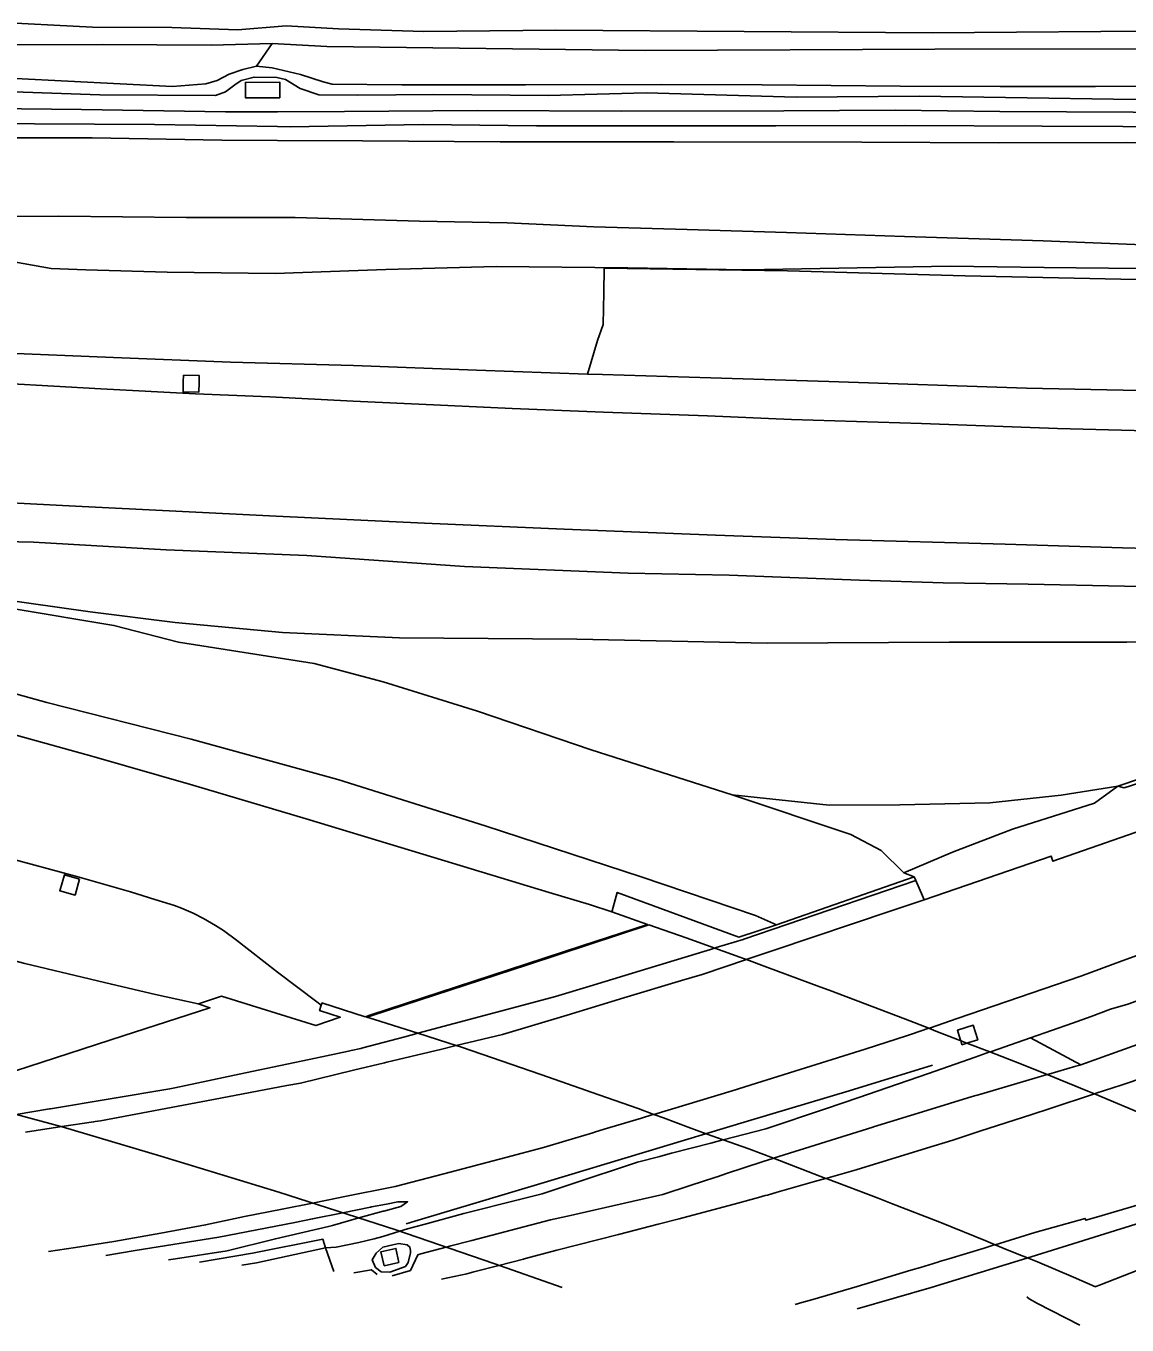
# Model space of a CAD drawing. Extents: x 162157 to 163165, y 378998 to 380775.
# Drawn here: x 162575.6 to 162687.8, y 379465.2 to 379597.6 of the extents above; entities that cross this region are included whole.
import ezdxf

# ---------------------------------------------------------------- set-up
doc = ezdxf.new("R2010")
doc.units = 0
for name, color, linetype in [('IMGEO_Berm_gesloten', 7, 'Continuous'), ('IMGEO_Berm_groen', 7, 'Continuous'), ('IMGEO_Geluidsscherm', 7, 'Continuous'), ('IMGEO_Grasland_overig', 7, 'Continuous'), ('IMGEO_Groenvoorziening', 7, 'Continuous'), ('IMGEO_Heide', 7, 'Continuous'), ('IMGEO_Muur', 7, 'Continuous'), ('IMGEO_Rijbaan_autosnelweg', 7, 'Continuous'), ('IMGEO_Rijbaan_autoweg', 7, 'Continuous'), ('IMGEO_Waterloop', 7, 'Continuous')]:
    doc.layers.add(name, color=color, linetype=linetype)

msp = doc.modelspace()

# ---------------------------------------------------------------- linework, layer by layer
at = {"layer": 'IMGEO_Berm_gesloten'}
for points in [[(162666.29, 379510.52), (162648.75, 379504.52), (162648.69, 379504.5), (162645.95, 379503.67), (162645.79, 379503.62), (162638.97, 379501.54), (162633.07, 379499.75), (162629.57, 379498.69), (162627.14, 379498.04), (162615.53, 379494.94), (162615.43, 379494.91), (162614.19, 379494.58), (162609.94, 379493.45), (162609.72, 379493.39), (162608.72, 379493.18), (162608.45, 379493.12), (162605.09, 379492.41), (162597.97, 379490.91), (162590.77, 379489.39), (162590.25, 379489.27), (162578.09, 379487.26), (162577.99, 379487.24), (162574.58, 379486.68)], [(162666.29, 379510.52), (162666.96, 379508.96), (162667.14, 379508.55)]]:
    msp.add_lwpolyline(points, dxfattribs=at)
at = {"layer": 'IMGEO_Berm_groen'}
for points in [[(162600.69, 379595.82), (162606.27, 379595.49), (162638.7, 379595.09), (162668.22, 379595.22), (162706.62, 379595.25), (162718.41, 379595.49), (162741.43, 379595.48), (162767.78, 379595.19), (162778.83, 379595.43), (162823.64, 379595.11), (162825.36, 379595.42), (162826.51, 379596.02), (162827.22, 379596.81), (162827.55, 379597.63), (162827.62, 379598.45), (162827.47, 379599.31), (162826.98, 379600.2), (162826.42, 379600.76), (162825.22, 379600.9), (162819.21, 379601.28), (162789.18, 379600.7), (162773.46, 379601.21)], [(162599.09, 379593.51), (162600.69, 379595.82)], [(162711.62, 379591.26), (162699.27, 379591.46), (162684.61, 379591.43), (162674.9, 379591.42), (162664.71, 379591.45), (162650.63, 379591.61), (162640.37, 379591.63), (162626.52, 379591.61), (162613.89, 379591.59), (162606.79, 379591.67), (162605.88, 379591.91), (162603.57, 379592.64), (162600.67, 379593.34), (162599.09, 379593.51)], [(162574.3, 379590.89), (162583.11, 379590.58), (162594.89, 379590.51), (162595.91, 379590.87), (162596.87, 379591.6), (162597.51, 379592.03), (162598.84, 379592.39), (162601.17, 379592.35), (162602.03, 379592.15), (162603.54, 379591.22), (162605.45, 379590.59), (162609.41, 379590.54), (162617.15, 379590.6), (162628.8, 379590.5), (162638.79, 379590.77), (162654.11, 379590.35), (162666.62, 379590.44), (162677.63, 379590.26), (162686.43, 379590.15), (162696.47, 379590.01), (162706.57, 379590.06), (162716.55, 379590.12)], [(162601.48, 379590.27), (162601.46, 379591.88), (162597.95, 379591.84), (162597.97, 379590.26), (162599.3, 379590.28), (162601.13, 379590.28), (162601.48, 379590.27)], [(162711.5, 379588.89), (162702.36, 379588.77), (162688.44, 379588.82), (162674.85, 379588.87), (162664.18, 379589.01), (162652.85, 379588.95), (162636.3, 379588.93), (162621.57, 379588.98), (162608.05, 379588.87), (162601.23, 379588.85), (162595.92, 379588.83), (162581.24, 379589.1), (162565.89, 379589.25)], [(162567.37, 379587.7), (162576.45, 379587.63), (162588.69, 379587.54), (162601.24, 379587.34), (162602.51, 379587.32), (162616.06, 379587.56), (162627.63, 379587.41), (162639.2, 379587.42), (162652.03, 379587.43), (162665.26, 379587.46), (162679.18, 379587.37), (162695.6, 379587.33), (162710.89, 379587.48)], [(162708.35, 379571.92), (162699.77, 379572.19), (162689.21, 379572.88), (162679.39, 379572.99), (162669.8, 379573.13), (162648.97, 379572.76), (162636.95, 379572.95), (162623.53, 379573.1), (162612.26, 379572.77), (162600.99, 379572.36), (162589.98, 379572.52), (162581.7, 379572.75), (162578.14, 379572.89), (162572.43, 379573.89), (162565.83, 379574.94), (162555.33, 379575.1), (162544.11, 379575.47), (162536.75, 379575.01), (162534.91, 379574.57), (162533.71, 379573.94), (162533.28, 379573.43)], [(162410.95, 379569.39), (162422.04, 379569.12), (162434.66, 379569.06), (162445.08, 379568.79), (162457.21, 379568.4), (162471.7, 379568.14), (162485.36, 379567.63), (162497.55, 379567.29), (162510.52, 379566.8), (162523.43, 379566.2), (162533.98, 379565.88), (162546.28, 379565.6), (162559.35, 379565.06), (162572.9, 379564.3), (162584.5, 379563.8), (162596.45, 379563.33), (162608.96, 379563), (162621.5, 379562.51), (162632.82, 379562.12)], [(162591.64, 379562), (162591.62, 379561.34), (162591.6, 379560.31), (162593.2, 379560.27), (162593.23, 379561.27), (162593.25, 379561.96), (162591.64, 379562)], [(162632.82, 379562.12), (162634.35, 379562.07), (162645.39, 379561.75), (162657.42, 379561.36), (162677.57, 379560.67), (162695.6, 379560.3), (162711.72, 379559.97)], [(162718.44, 379539.85), (162708.22, 379540.13), (162698.74, 379540.41), (162687.58, 379540.51), (162677.76, 379540.7), (162669.07, 379540.85), (162660.54, 379541.13), (162647.25, 379541.63), (162636.97, 379541.83), (162620.28, 379542.51), (162604.2, 379543.64), (162589.87, 379544.21), (162576.34, 379544.99), (162562.98, 379545.31)], [(162734.94, 379534.7), (162734.44, 379534.34), (162733.1, 379533.77), (162731.96, 379533.25), (162730.45, 379532.77), (162729.69, 379532.71), (162728.81, 379532.54), (162727.7, 379532.37), (162725.98, 379532.1), (162722.55, 379531.06), (162716.72, 379529.28), (162710.5, 379527.46), (162705.13, 379525.79), (162700.27, 379524.13), (162696.67, 379522.88), (162692.42, 379521.53), (162687.54, 379519.96), (162686.9, 379520.11)], [(162562, 379532.99), (162577.7, 379528.66), (162592.43, 379524.92), (162607.38, 379520.8), (162622.41, 379516.09), (162638.28, 379510.89), (162649.96, 379506.93), (162652.08, 379505.98)], [(162686.9, 379520.11), (162684.5, 379518.4), (162676.14, 379515.73), (162670.02, 379513.39), (162665.07, 379511.29)], [(162677.99, 379494.48), (162682.26, 379495.96), (162684.15, 379496.64), (162686.13, 379497.39), (162687.9, 379497.92), (162690.46, 379498.83), (162692.67, 379499.98), (162695.29, 379500.95), (162697.08, 379501.64), (162699.51, 379502.5), (162700.86, 379502.92), (162704.19, 379504), (162707.86, 379505.25), (162711.82, 379506.51), (162718.98, 379508.87), (162726.78, 379511), (162732.23, 379512.49), (162738.63, 379514.05), (162741.79, 379514.69)], [(162581.06, 379510.66), (162579.5, 379511.1), (162579.03, 379509.46), (162580.59, 379509.02), (162581.06, 379510.66)], [(162665.07, 379511.29), (162666.13, 379510.9)], [(162666.13, 379510.9), (162666.29, 379510.52)], [(162635.32, 379507.33), (162635.34, 379507.41), (162635.86, 379509.29), (162648.24, 379504.75), (162652.08, 379505.98)], [(162593.14, 379497.94), (162593.28, 379497.99), (162595.53, 379498.71), (162605.15, 379495.73), (162607.62, 379496.57), (162605.52, 379497.26), (162605.69, 379497.81)], [(162701.21, 379498.12), (162698.84, 379497.31), (162692.87, 379495.21), (162683.1, 379491.74)], [(162670.87, 379494.19), (162670.82, 379494.33), (162670.53, 379495.25), (162672.15, 379495.76), (162672.61, 379494.29), (162671.68, 379494), (162671.5, 379493.94), (162670.99, 379493.78), (162670.87, 379494.19)], [(162677.99, 379494.48), (162676.62, 379494), (162674.01, 379493.1), (162673.84, 379493.04), (162672.35, 379492.52), (162667.57, 379490.86), (162662.36, 379489.05), (162660.49, 379488.4), (162657.07, 379487.25), (162650.99, 379485.22), (162646.67, 379484.09), (162646.61, 379484.07), (162645.39, 379483.76), (162641.38, 379482.71), (162640.29, 379482.42), (162640.2, 379482.4), (162637.91, 379481.8), (162637.31, 379481.6), (162631.78, 379479.77), (162628.22, 379478.58), (162625.91, 379478), (162620.21, 379476.57), (162616.13, 379475.46), (162616.02, 379475.43), (162614.49, 379475.02), (162613.71, 379474.77), (162611.98, 379474.22), (162611.07, 379474), (162609.51, 379473.62), (162607.21, 379473.15), (162606.13, 379473.09)], [(162683.1, 379491.74), (162677.99, 379494.48)], [(162612.93, 379470.24), (162614.77, 379470.77), (162615.54, 379472.38), (162615.83, 379472.46), (162618.42, 379473.14), (162618.89, 379473.27), (162620.89, 379473.79), (162621.03, 379473.83), (162629.05, 379475.92), (162630.78, 379476.31), (162637.35, 379477.8), (162640.52, 379478.52), (162643.29, 379479.42), (162645.91, 379480.28), (162646.04, 379480.33), (162647.01, 379480.65), (162650.63, 379481.84), (162650.73, 379481.87), (162651.72, 379482.18), (162651.78, 379482.2), (162661.9, 379485.39), (162661.99, 379485.42), (162667.42, 379487.08), (162672.05, 379488.49), (162672.93, 379488.75), (162679.68, 379490.73), (162679.86, 379490.78), (162682.59, 379491.58), (162683.01, 379491.7), (162683.1, 379491.74)], [(162590.1, 379471.85), (162590.84, 379471.97), (162596.08, 379472.77), (162601.01, 379474.01), (162606.43, 379475.26), (162606.83, 379475.37), (162609.52, 379476.12), (162611.99, 379476.8), (162612.06, 379476.82), (162613.8, 379477.3), (162614.48, 379477.77), (162613.49, 379477.76), (162612.34, 379477.54), (162610.82, 379477.24), (162610.7, 379477.21), (162607.88, 379476.65), (162604.81, 379476.03), (162602.98, 379475.67), (162595.23, 379474.18), (162586.73, 379472.81), (162583.73, 379472.3)], [(162606.13, 379473.09), (162605.86, 379473.95), (162598.67, 379472.53), (162593.27, 379471.63)], [(162606.13, 379473.09), (162606.98, 379470.66)], [(162611.3, 379472.53), (162611.96, 379473.14), (162612.99, 379473.38), (162613.58, 379473.51), (162614.46, 379473.4), (162614.73, 379473.16), (162614.77, 379472.8), (162614.8, 379472.56), (162614.53, 379471.59), (162614.26, 379471.17), (162612.67, 379470.61), (162611.8, 379470.64), (162611.22, 379471.09), (162610.88, 379471.87), (162611.3, 379472.53)], [(162613.61, 379471.6), (162612.1, 379471.26), (162611.77, 379472.68), (162613.29, 379473.02), (162613.61, 379471.6)], [(162609, 379470.52), (162610.8, 379470.85), (162611.4, 379470.35)]]:
    msp.add_lwpolyline(points, dxfattribs=at)
at = {"layer": 'IMGEO_Geluidsscherm'}
msp.add_lwpolyline([(162568.03, 379488.43), (162579.29, 379485.42), (162589.33, 379482.42), (162601.36, 379478.74), (162613.3, 379474.91), (162623.29, 379471.47), (162630.24, 379469.02)], dxfattribs=at)
at = {"layer": 'IMGEO_Grasland_overig'}
for points in [[(162574.51, 379592.23), (162590.51, 379591.44), (162593.91, 379591.71), (162595.06, 379592.04), (162596.31, 379592.69), (162597.7, 379593.16), (162599.09, 379593.51)], [(162708.43, 379571.64), (162691.96, 379571.7), (162671.32, 379572.14), (162653.2, 379572.65), (162634.54, 379572.92), (162634.5, 379570.45), (162634.43, 379567.16), (162633.85, 379565.53), (162632.82, 379562.12)]]:
    msp.add_lwpolyline(points, dxfattribs=at)
at = {"layer": 'IMGEO_Groenvoorziening'}
for points in [[(162600.69, 379595.82), (162594.48, 379595.64), (162583.39, 379595.71), (162570.73, 379595.67), (162554.31, 379596.32), (162539.66, 379596.72), (162525.7, 379597.25), (162513.24, 379597.48), (162501.89, 379597.42), (162488.2, 379597.72), (162449.03, 379597.12), (162435.85, 379597.13), (162422.68, 379597.35), (162400.18, 379597.26), (162389.47, 379597.5), (162377.58, 379597.27), (162349.3, 379597.38), (162334.23, 379597.34), (162287.14, 379597.73)], [(162606.13, 379473.09), (162599.08, 379471.55), (162597.59, 379471.32)]]:
    msp.add_lwpolyline(points, dxfattribs=at)
at = {"layer": 'IMGEO_Heide'}
for points in [[(162686.9, 379520.11), (162691.41, 379521.67), (162698.02, 379524.61), (162705.36, 379527.26), (162716.47, 379531.21), (162721.85, 379532.88), (162731.2, 379535.42), (162721.61, 379535.34), (162712.04, 379534.87), (162700.14, 379534.92), (162687.79, 379534.8), (162669.69, 379534.81), (162651.14, 379534.7), (162631.73, 379535.09), (162613.65, 379535.23), (162601.73, 379535.78), (162590.79, 379536.8), (162582.12, 379537.88), (162563.1, 379540.57)], [(162573.78, 379538.3), (162584.56, 379536.5), (162591.12, 379534.81), (162604.97, 379532.64), (162612.01, 379530.75), (162621.62, 379527.76), (162633.21, 379523.83), (162647.57, 379519.23)], [(162686.9, 379520.11), (162681.1, 379519.22), (162673.84, 379518.42), (162664.66, 379518.22), (162657.46, 379518.18), (162647.57, 379519.23)], [(162647.57, 379519.23), (162659.66, 379515.21), (162662.75, 379513.56), (162665.07, 379511.29)], [(162652.08, 379505.98), (162666.13, 379510.9)]]:
    msp.add_lwpolyline(points, dxfattribs=at)
at = {"layer": 'IMGEO_Muur'}
for points in [[(162614.33, 379475.51), (162615.23, 379475.78), (162628.42, 379479.75), (162638.78, 379482.87), (162649.14, 379485.98), (162659.49, 379489.09), (162667.98, 379491.69)], [(162660.33, 379466.85), (162667.84, 379469.05), (162678.04, 379472.17), (162690.35, 379476), (162700.78, 379479.26), (162707.17, 379481.2), (162748.27, 379486.04)]]:
    msp.add_lwpolyline(points, dxfattribs=at)
at = {"layer": 'IMGEO_Rijbaan_autosnelweg'}
for points in [[(162714.82, 379555.81), (162702.05, 379556.02), (162692.46, 379556.27), (162680.72, 379556.57), (162666.86, 379557.07), (162653.63, 379557.48), (162645.06, 379557.86), (162634.44, 379558.23), (162625.15, 379558.63), (162617.13, 379558.97), (162608.93, 379559.35), (162600.43, 379559.79), (162592.86, 379560.1), (162583.23, 379560.61), (162573.65, 379561.15)], [(162714.45, 379543.83), (162700.44, 379544.06), (162687.36, 379544.41), (162675.39, 379544.8), (162658.11, 379545.28), (162645.87, 379545.7), (162630.44, 379546.31), (162616.22, 379546.92), (162601.08, 379547.63), (162580.64, 379548.66), (162568.8, 379549.26), (162556.02, 379549.89), (162539.25, 379550.64), (162526.87, 379551.16), (162512.92, 379551.73), (162499.07, 379552.26), (162487.02, 379552.6), (162475.34, 379552.91), (162462.29, 379553.37), (162453.91, 379553.55), (162441.75, 379553.73), (162431.3, 379553.94), (162427.94, 379553.89), (162427.78, 379552.64)], [(162635.32, 379507.33), (162633.02, 379508.07), (162628.92, 379509.29), (162616.03, 379513.18), (162604.14, 379516.79), (162592.58, 379520.24), (162582.31, 379523.19), (162569.78, 379526.64), (162559.58, 379529.25), (162545.41, 379532.69), (162535.21, 379535.05), (162522.46, 379537.76), (162510.5, 379540.19), (162499.52, 379542.24), (162487.43, 379544.33), (162475.38, 379546.24), (162463.09, 379548.08), (162452.21, 379549.54), (162441.11, 379550.93), (162427.78, 379552.64)], [(162738.42, 379533.78), (162732.88, 379532), (162724.58, 379529.02), (162719.71, 379527.26), (162710.64, 379524.14), (162707.85, 379523.14), (162707.03, 379522.18), (162705.88, 379521.32), (162702.15, 379520.05), (162696.38, 379518.08), (162680.27, 379512.47), (162680.08, 379513), (162667.14, 379508.55)], [(162593.14, 379497.94), (162588.8, 379498.88), (162584.3, 379499.94), (162575.46, 379502.07), (162563.36, 379505.25), (162548.61, 379508.98), (162538.28, 379511.47), (162526.67, 379514.09), (162516.8, 379516.27), (162508.65, 379517.84), (162495.97, 379520.27), (162482.94, 379522.47), (162469.94, 379524.51), (162458.89, 379526.12), (162448.65, 379527.54), (162437.58, 379528.85)], [(162573.22, 379512.97), (162581, 379510.85), (162586.25, 379509.35), (162588.72, 379508.58), (162590.29, 379508.11), (162590.72, 379507.96), (162591.44, 379507.71), (162592.62, 379507.18), (162593.67, 379506.64), (162594.89, 379505.94), (162595.73, 379505.41), (162597.04, 379504.44), (162601.21, 379501.17), (162605.25, 379498.14), (162605.69, 379497.81)], [(162667.14, 379508.55), (162663.79, 379507.43), (162651.85, 379503.41), (162649.11, 379502.49), (162649.02, 379502.46), (162644.52, 379500.94), (162642.4, 379500.31), (162636.54, 379498.55), (162630.74, 379496.8), (162624.15, 379494.83), (162619.45, 379493.69), (162619.3, 379493.66), (162617.99, 379493.34), (162613.52, 379492.27), (162612.38, 379491.99), (162612.14, 379491.93), (162608.96, 379491.17), (162603.58, 379489.87), (162602.17, 379489.61), (162594.7, 379488.19), (162583.18, 379486.01), (162582.64, 379485.94), (162582.48, 379485.91), (162579.25, 379485.43), (162575.54, 379484.88)], [(162605.69, 379497.81), (162605.74, 379497.99), (162605.76, 379498.04), (162610.17, 379496.63), (162610.73, 379496.81), (162626.55, 379501.99), (162632.25, 379503.85), (162638.93, 379506.04), (162635.32, 379507.33)], [(162671.5, 379493.94), (162670.87, 379494.19), (162670.55, 379494.31), (162668.34, 379495.17), (162667.62, 379495.45), (162665.25, 379496.38), (162661.84, 379497.67), (162657.46, 379499.34), (162656.51, 379499.69), (162651.1, 379501.69), (162649.02, 379502.46), (162648.73, 379502.57), (162648.34, 379502.71), (162645.79, 379503.62), (162642.89, 379504.66), (162639.08, 379505.98), (162626.71, 379501.93), (162610.89, 379496.76), (162610.33, 379496.57), (162611.1, 379496.35), (162615.53, 379494.94), (162618.58, 379493.97), (162619.45, 379493.69), (162619.99, 379493.52), (162622.04, 379492.82), (162628.06, 379490.75), (162629.43, 379490.28), (162633.99, 379488.68), (162638, 379487.28), (162639.59, 379486.68), (162640.58, 379486.31), (162643.09, 379485.37), (162644.93, 379484.71), (162646.67, 379484.09), (162649.27, 379483.17), (162651.78, 379482.2), (162657.11, 379480.16), (162657.26, 379480.1), (162662.46, 379478.14), (162663.82, 379477.61), (162668.75, 379475.69), (162668.91, 379475.62), (162673.42, 379473.78), (162674.37, 379473.4), (162675.62, 379472.89), (162677.24, 379472.23), (162677.67, 379472.05), (162678.68, 379471.64), (162682.35, 379470.08), (162684.6, 379469.12), (162684.63, 379469.13), (162685.03, 379469.29), (162698.14, 379474.39)], [(162577.87, 379472.71), (162580.63, 379473.1), (162584.56, 379473.74), (162589.35, 379474.58), (162593.9, 379475.42), (162597.87, 379476.26), (162601.7, 379477.03), (162604.78, 379477.64), (162607.62, 379478.21), (162607.75, 379478.23), (162613.23, 379479.32), (162618.17, 379480.62), (162624.49, 379482.29), (162628.33, 379483.29), (162630.61, 379483.98), (162633.36, 379484.81), (162633.54, 379484.86), (162634.53, 379485.16), (162638.32, 379486.3), (162639.5, 379486.66), (162639.59, 379486.68), (162647.58, 379489.09), (162650.05, 379489.86), (162655.58, 379491.6), (162661.12, 379493.34), (162665.46, 379494.71), (162665.85, 379494.84), (162667.62, 379495.45), (162667.78, 379495.5), (162670.51, 379496.44), (162683.1, 379500.77), (162687.32, 379502.32), (162694.09, 379504.78)], [(162565.49, 379490.75), (162569.72, 379489.57), (162570.29, 379489.75), (162585.49, 379494.67), (162594.33, 379497.54), (162593.14, 379497.94)], [(162689.84, 379486.53), (162684.5, 379488.77), (162683.84, 379489.04), (162679.68, 379490.73), (162677.05, 379491.79), (162673.84, 379493.04), (162671.5, 379493.94)], [(162683.02, 379465.21), (162678.71, 379467.4), (162677.83, 379467.89), (162677.6, 379468.08)]]:
    msp.add_lwpolyline(points, dxfattribs=at)
at = {"layer": 'IMGEO_Rijbaan_autoweg'}
for points in [[(162713.14, 379585.55), (162699.13, 379585.62), (162687.76, 379585.72), (162674.67, 379585.68), (162660.78, 379585.76), (162641.61, 379585.8), (162623.91, 379585.8), (162609.9, 379585.88), (162601.24, 379585.93), (162595.55, 379585.96), (162582.32, 379586.21), (162567.99, 379586.18), (162556.88, 379586.31), (162544.45, 379586.35), (162534.3, 379586.4), (162524.26, 379586.49), (162512.31, 379586.39), (162499.03, 379586.56), (162491.75, 379586.61)], [(162409.49, 379578.94), (162424.14, 379579), (162439.08, 379578.92), (162455.88, 379578.76), (162470.58, 379578.58), (162484.48, 379578.68), (162497.92, 379578.46), (162514.26, 379578.4), (162529.07, 379578.33), (162544.31, 379578.23), (162564.45, 379578.14), (162578.93, 379578.23), (162591.92, 379578.08), (162601.26, 379578.09), (162603.04, 379578.09), (162615.71, 379577.7), (162624.65, 379577.53), (162633.47, 379577.12), (162642.97, 379576.84), (162653.1, 379576.54), (162665.15, 379576.13), (162679.27, 379575.7), (162695.4, 379575.06), (162707.35, 379574.7)], [(162689.74, 379490.51), (162687.21, 379489.67), (162684.68, 379488.83), (162684.5, 379488.77), (162680, 379487.28), (162678.11, 379486.66), (162672.83, 379484.96), (162670.07, 379484.06), (162667.39, 379483.24), (162660.21, 379481.04), (162657.11, 379480.16), (162657.08, 379480.15), (162655.97, 379479.83), (162652.15, 379478.74), (162651.16, 379478.46), (162650.95, 379478.4), (162650.26, 379478.2), (162648.15, 379477.64), (162642.16, 379476.05), (162640.04, 379475.49), (162635.98, 379474.45), (162629.69, 379472.83), (162626.37, 379471.96), (162626.3, 379471.94), (162623.8, 379471.29), (162621.23, 379470.62), (162620.54, 379470.44), (162617.93, 379469.89)], [(162654, 379467.31), (162654.67, 379467.5), (162655.8, 379467.81), (162660.31, 379469.15), (162665.8, 379470.79), (162666.76, 379471.08), (162668.53, 379471.62), (162668.71, 379471.67), (162669.65, 379471.96), (162673.26, 379473.06), (162674.27, 379473.37), (162674.37, 379473.4), (162678.42, 379474.63), (162683.55, 379476.08), (162683.63, 379475.89), (162684.72, 379476.21), (162690.02, 379477.77)]]:
    msp.add_lwpolyline(points, dxfattribs=at)
at = {"layer": 'IMGEO_Waterloop'}
msp.add_lwpolyline([(162826.77, 379598.07), (162826.54, 379597.55), (162825.95, 379596.91), (162824.8, 379596.5), (162799.64, 379596.64), (162788.93, 379596.82), (162753.37, 379596.84), (162726.95, 379597.06), (162715.53, 379597.04), (162707.51, 379596.93), (162693.73, 379597.09), (162667.99, 379596.9), (162629.6, 379597.16), (162616.13, 379597.03), (162607.43, 379597.29), (162602.12, 379597.62), (162597.2, 379597.21), (162590.45, 379597.45), (162582.36, 379597.47), (162571.83, 379598.01)], dxfattribs=at)

doc.saveas('drawing.dxf')
